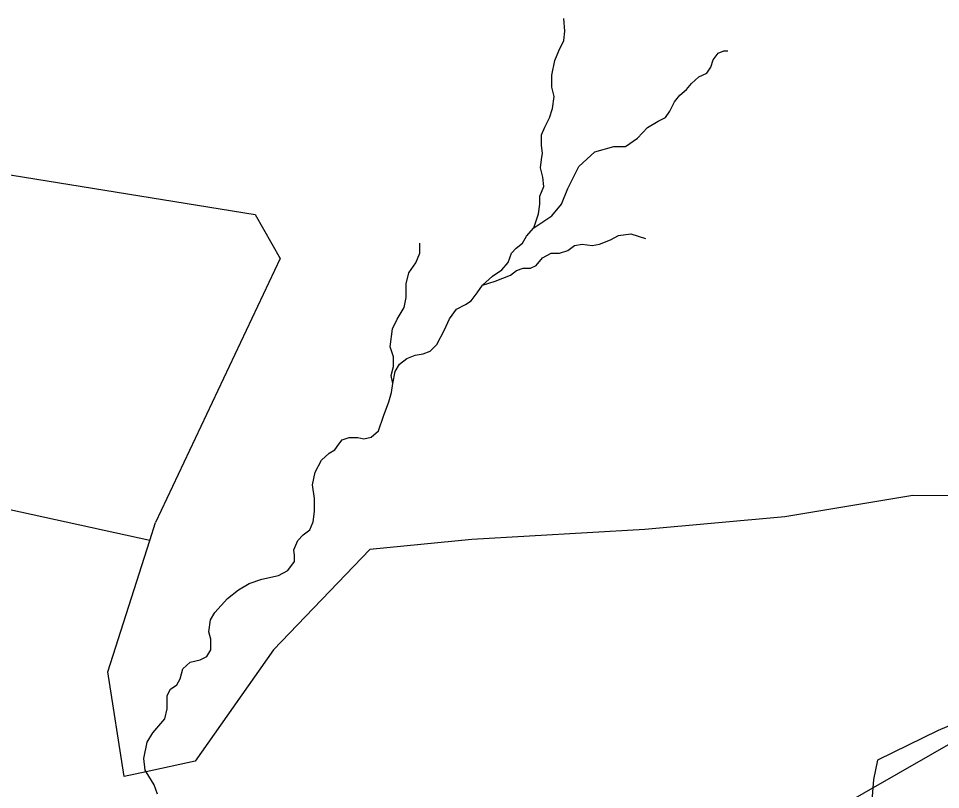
# Model space of a CAD drawing. Extents: x -439246 to -433691, y -1130252 to -1121148.
# Drawn here: x -436182.8 to -435788.8, y -1124107.4 to -1123777.8 of the extents above; entities that cross this region are included whole.
import ezdxf

# ---------------------------------------------------------------- set-up
doc = ezdxf.new("R2010")
doc.units = 0
for name, color, linetype in [('Vrstva 1', 7, 'Continuous'), ('Vrstva 4', 7, 'Continuous'), ('Vrstva 52', 7, 'Continuous'), ('Vrstva 6', 7, 'Continuous')]:
    doc.layers.add(name, color=color, linetype=linetype)

msp = doc.modelspace()

# ---------------------------------------------------------------- linework, layer by layer
at = {"layer": 'Vrstva 1'}
msp.add_lwpolyline([(-435908.54, -1124158.66), (-435777.47, -1124083.59)], dxfattribs=at)
at = {"layer": 'Vrstva 4'}
for points in [[(-435949.35, -1123783.18), (-435949.84, -1123777.79)], [(-435949.84, -1123787.2), (-435949.35, -1123783.18)], [(-435951.99, -1123791.61), (-435949.84, -1123787.2)], [(-435953.61, -1123795.73), (-435951.99, -1123791.61)], [(-435883.8, -1123792.68), (-435881.39, -1123791.61)], [(-435881.39, -1123791.61), (-435879.73, -1123791.61)], [(-435954.98, -1123802.01), (-435953.61, -1123795.73)], [(-435886.95, -1123798.68), (-435885.99, -1123795.52)], [(-435885.99, -1123795.52), (-435883.8, -1123792.68)], [(-435888.72, -1123801.25), (-435886.95, -1123798.68)], [(-435954.98, -1123807.16), (-435954.98, -1123802.01)], [(-435895.25, -1123805.54), (-435892.09, -1123802.7)], [(-435892.09, -1123802.7), (-435888.72, -1123801.25)], [(-435953.9, -1123811.18), (-435954.98, -1123807.16)], [(-435897.34, -1123808.16), (-435895.25, -1123805.54)], [(-435954.59, -1123816.31), (-435953.9, -1123811.18)], [(-435902.48, -1123813.46), (-435900.18, -1123810.63)], [(-435900.18, -1123810.63), (-435897.34, -1123808.16)], [(-435904.51, -1123817.37), (-435902.48, -1123813.46)], [(-435955.9, -1123820.25), (-435954.59, -1123816.31)], [(-435906.33, -1123820.11), (-435904.51, -1123817.37)], [(-435957.89, -1123824.27), (-435955.9, -1123820.25)], [(-435913.98, -1123824.42), (-435909.44, -1123821.71)], [(-435909.44, -1123821.71), (-435906.33, -1123820.11)], [(-435959.31, -1123827.61), (-435957.89, -1123824.27)], [(-435918.31, -1123828.96), (-435913.98, -1123824.42)], [(-435959.31, -1123832.08), (-435959.31, -1123827.61)], [(-435923.37, -1123832.47), (-435918.31, -1123828.96)], [(-435958.92, -1123835.39), (-435959.31, -1123832.08)], [(-435959.31, -1123838.16), (-435958.92, -1123835.39)], [(-435943.39, -1123841.14), (-435936.48, -1123834.85)], [(-435936.48, -1123834.85), (-435928.43, -1123832.47)], [(-435928.43, -1123832.47), (-435923.37, -1123832.47)], [(-435959.71, -1123841.66), (-435959.31, -1123838.16)], [(-435958.7, -1123845.58), (-435959.71, -1123841.66)], [(-435948.04, -1123850.54), (-435943.39, -1123841.14)], [(-435958.35, -1123849.6), (-435958.7, -1123845.58)], [(-435960.1, -1123853.72), (-435958.35, -1123849.6)], [(-435950.72, -1123857.15), (-435948.04, -1123850.54)], [(-435960.1, -1123857.18), (-435960.1, -1123853.72)], [(-435960.62, -1123861.38), (-435960.1, -1123857.18)], [(-435954.95, -1123862.11), (-435950.72, -1123857.15)], [(-435962.62, -1123867.36), (-435960.62, -1123861.38)], [(-435962.62, -1123867.36), (-435954.95, -1123862.11)], [(-435965.7, -1123870.94), (-435962.62, -1123867.36)], [(-435929.84, -1123872.38), (-435926.37, -1123870.53)], [(-435926.37, -1123870.53), (-435921.18, -1123869.94)], [(-435921.18, -1123869.94), (-435914.86, -1123871.93)], [(-436011.38, -1123878.12), (-436011.38, -1123873.89)], [(-435970.13, -1123876.03), (-435967.51, -1123873.8)], [(-435967.51, -1123873.8), (-435965.7, -1123870.94)], [(-435948.12, -1123876.94), (-435945.19, -1123874.82)], [(-435945.19, -1123874.82), (-435941.94, -1123874.23)], [(-435941.94, -1123874.23), (-435937.7, -1123874.86)], [(-435937.7, -1123874.86), (-435934.58, -1123874.23)], [(-435934.58, -1123874.23), (-435929.84, -1123872.38)], [(-436012.98, -1123882.29), (-436011.38, -1123878.12)], [(-435973.59, -1123882.19), (-435972.09, -1123878.11)], [(-435972.09, -1123878.11), (-435970.13, -1123876.03)], [(-435958.9, -1123880.19), (-435955.25, -1123878.07)], [(-435955.25, -1123878.07), (-435951.64, -1123878.07)], [(-435951.64, -1123878.07), (-435948.12, -1123876.94)], [(-436015.97, -1123886.55), (-436012.98, -1123882.29)], [(-435976.25, -1123885.28), (-435973.59, -1123882.19)], [(-435961.61, -1123883.44), (-435958.9, -1123880.19)], [(-436017.17, -1123891.24), (-436015.97, -1123886.55)], [(-435980.22, -1123887.9), (-435976.25, -1123885.28)], [(-435972.62, -1123887.59), (-435970.05, -1123885.61)], [(-435970.05, -1123885.61), (-435967.21, -1123884.48)], [(-435967.21, -1123884.48), (-435964.05, -1123884.48)], [(-435964.05, -1123884.48), (-435961.61, -1123883.44)], [(-435984.53, -1123891.87), (-435980.22, -1123887.9)], [(-435984.53, -1123891.87), (-435979.12, -1123890.11)], [(-435979.12, -1123890.11), (-435972.62, -1123887.59)], [(-436017.17, -1123897.08), (-436017.17, -1123891.24)], [(-435986.8, -1123895.13), (-435984.53, -1123891.87)], [(-436017.99, -1123901.38), (-436017.17, -1123897.08)], [(-435989.39, -1123898.58), (-435986.8, -1123895.13)], [(-436021.04, -1123906.29), (-436017.99, -1123901.38)], [(-435998.71, -1123906.14), (-435995.58, -1123902.14)], [(-435995.58, -1123902.14), (-435991.74, -1123900.07)], [(-435991.74, -1123900.07), (-435989.39, -1123898.58)], [(-436023.06, -1123910.49), (-436021.04, -1123906.29)], [(-436000.75, -1123910.96), (-435998.71, -1123906.14)], [(-436023.95, -1123918.19), (-436023.06, -1123910.49)], [(-436004.04, -1123917.25), (-436000.75, -1123910.96)], [(-436022.62, -1123922.4), (-436023.95, -1123918.19)], [(-436006.84, -1123920), (-436004.04, -1123917.25)], [(-436016.84, -1123923.18), (-436013.27, -1123921.81)], [(-436013.27, -1123921.81), (-436009.94, -1123921.2)], [(-436009.94, -1123921.2), (-436006.84, -1123920)], [(-436022.62, -1123926.6), (-436022.62, -1123922.4)], [(-436021.81, -1123928.79), (-436020.05, -1123925.63)], [(-436020.05, -1123925.63), (-436016.84, -1123923.18)], [(-436023.54, -1123930.49), (-436022.62, -1123926.6)], [(-436022.9, -1123933.91), (-436021.81, -1123928.79)], [(-436022.9, -1123933.91), (-436023.54, -1123930.49)], [(-436023.49, -1123937.71), (-436022.9, -1123933.91)], [(-436024.63, -1123941.64), (-436023.49, -1123937.71)], [(-436026.87, -1123947.76), (-436024.63, -1123941.64)], [(-436029.01, -1123954.13), (-436026.87, -1123947.76)], [(-436044.57, -1123957.93), (-436041.54, -1123956.97)], [(-436041.54, -1123956.97), (-436037.85, -1123956.97)], [(-436037.85, -1123956.97), (-436035.3, -1123957.5)], [(-436035.3, -1123957.5), (-436032.09, -1123956.77)], [(-436032.09, -1123956.77), (-436029.01, -1123954.13)], [(-436047.69, -1123962.16), (-436045.87, -1123959.85)], [(-436045.87, -1123959.85), (-436044.57, -1123957.93)], [(-436053.36, -1123966.62), (-436050.04, -1123963.6)], [(-436050.04, -1123963.6), (-436047.69, -1123962.16)], [(-436056.05, -1123971.72), (-436053.36, -1123966.62)], [(-436057.15, -1123977.14), (-436056.05, -1123971.72)], [(-436056.32, -1123983.05), (-436057.15, -1123977.14)], [(-436056.32, -1123988.63), (-436056.32, -1123983.05)], [(-436056.87, -1123993.04), (-436056.32, -1123988.63)], [(-436058.28, -1123996.36), (-436056.87, -1123993.04)], [(-436061.13, -1123998.53), (-436058.28, -1123996.36)], [(-436063.43, -1124000.99), (-436061.13, -1123998.53)], [(-436065.14, -1124004.91), (-436063.43, -1124000.99)], [(-436064.84, -1124007.37), (-436065.14, -1124004.91)], [(-436064.84, -1124010), (-436064.84, -1124007.37)], [(-436067.79, -1124013.86), (-436064.84, -1124010)], [(-436078.85, -1124017.55), (-436071.72, -1124015.95)], [(-436071.72, -1124015.95), (-436067.79, -1124013.86)], [(-436088.77, -1124022.01), (-436084.28, -1124019.36)], [(-436084.28, -1124019.36), (-436078.85, -1124017.55)], [(-436093.57, -1124025.77), (-436088.77, -1124022.01)], [(-436098.87, -1124031.8), (-436093.57, -1124025.77)], [(-436100.76, -1124034.91), (-436098.87, -1124031.8)], [(-436101.54, -1124039.96), (-436100.76, -1124034.91)], [(-436100.59, -1124043.12), (-436101.54, -1124039.96)], [(-436100.59, -1124047.67), (-436100.59, -1124043.12)], [(-436102.36, -1124050.54), (-436100.59, -1124047.67)], [(-436109.49, -1124053), (-436105.23, -1124051.93)], [(-436105.23, -1124051.93), (-436102.36, -1124050.54)], [(-436113.71, -1124060.05), (-436112.64, -1124055.83)], [(-436112.64, -1124055.83), (-436109.49, -1124053)], [(-436115.1, -1124062.68), (-436113.71, -1124060.05)], [(-436117.92, -1124064.53), (-436115.1, -1124062.68)], [(-436119.35, -1124067.25), (-436117.92, -1124064.53)], [(-436119.35, -1124072.91), (-436119.35, -1124067.25)], [(-436120.34, -1124077.22), (-436119.35, -1124072.91)], [(-436125.38, -1124083.26), (-436120.34, -1124077.22)], [(-436127.8, -1124087.21), (-436125.38, -1124083.26)], [(-436129.33, -1124094.15), (-436127.8, -1124087.21)], [(-436128.72, -1124099.11), (-436129.33, -1124094.15)], [(-436128.29, -1124099.83), (-436128.72, -1124099.11)], [(-436124.91, -1124105.44), (-436128.29, -1124099.83)], [(-436123.45, -1124109.46), (-436124.91, -1124105.44)]]:
    msp.add_lwpolyline(points, dxfattribs=at)
at = {"layer": 'Vrstva 52'}
msp.add_lwpolyline([(-435765.93, -1124072.02), (-435789.79, -1124082.25), (-435815.78, -1124094.82), (-435817.48, -1124103.13), (-435817.76, -1124106.67), (-435820.46, -1124141.47)], dxfattribs=at)
at = {"layer": 'Vrstva 6'}
for points in [[(-436210.28, -1123840.87), (-436081.72, -1123861.63)], [(-436081.72, -1123861.63), (-436070.97, -1123880.36)], [(-436070.97, -1123880.36), (-436124.24, -1123993.25)], [(-436126.71, -1124000.97), (-436262.76, -1123971.13)], [(-435800.62, -1123981.74), (-435855.27, -1123990.8)], [(-435753.92, -1123982.15), (-435800.62, -1123981.74)], [(-435855.27, -1123990.8), (-435915.18, -1123996.3)], [(-436126.71, -1124000.97), (-436124.24, -1123993.25)], [(-435915.18, -1123996.3), (-435989.08, -1124000.54)], [(-435989.08, -1124000.54), (-436032.73, -1124004.78)], [(-436144.61, -1124057.05), (-436126.71, -1124000.97)], [(-436032.73, -1124004.78), (-436073.92, -1124047.67)], [(-436073.92, -1124047.67), (-436107.27, -1124095.26)], [(-436137.6, -1124101.85), (-436144.61, -1124057.05)], [(-436107.27, -1124095.26), (-436128.29, -1124099.83)], [(-436128.29, -1124099.83), (-436137.6, -1124101.85)]]:
    msp.add_lwpolyline(points, dxfattribs=at)

doc.saveas('drawing.dxf')
